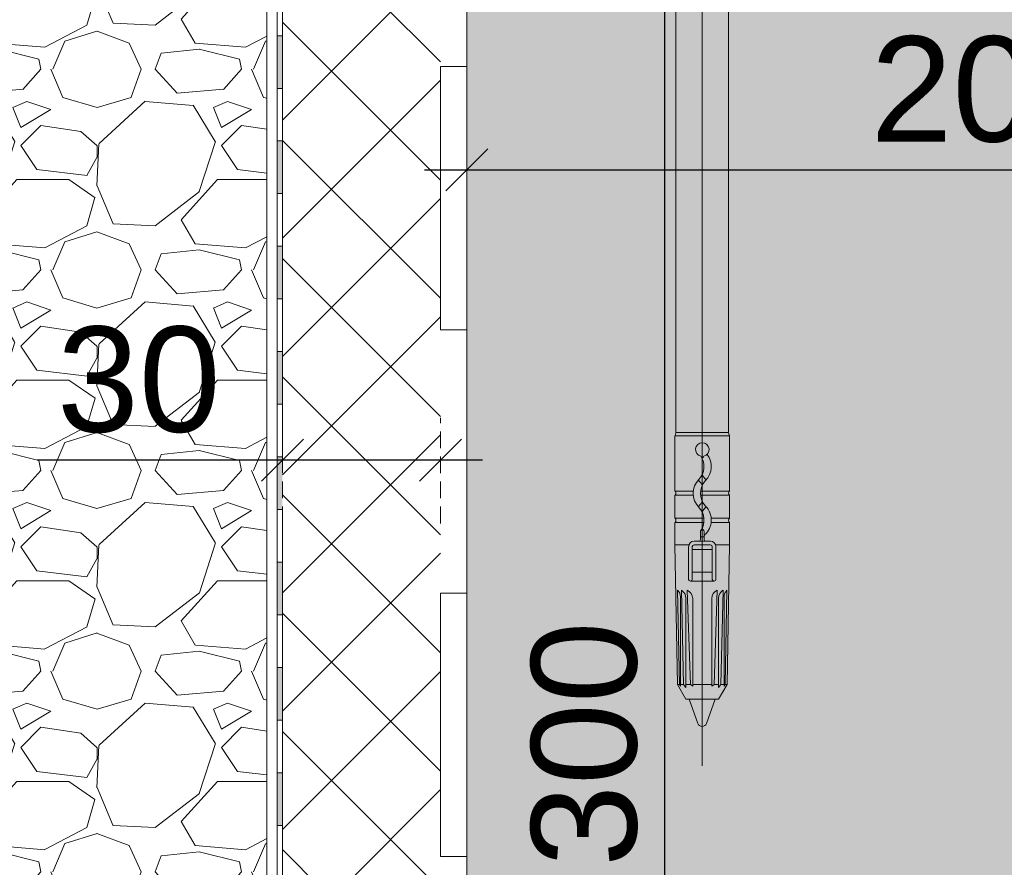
# Model space of a CAD drawing. Header units: millimetres. Extents: x 3652085 to 3778338, y -303702 to -273644.
# Tile 488 of 588: x 3736848 to 3737035, y -280071 to -279910. Entities that reach past the tile are written whole.
import ezdxf

# ---------------------------------------------------------------- set-up
doc = ezdxf.new("R2010")
doc.units = ezdxf.units.MM
doc.header["$PDMODE"] = 34
doc.linetypes.add('HIDDEN2', pattern=[4.7625, 3.175, -1.5875])
for name, color, linetype, lineweight in [('DIM-03    (HAUSART)', 111, 'Continuous', 5), ('FINISH-FLOOR   (HAUSART)', 140, 'Continuous', 5), ('INSULATION (HAUSEART)', 31, 'Continuous', 15), ('SLAB    (HAUSART)_Pen_No__2', 8, 'Continuous', 15), ('WALL DETAIL (HAUSEART)', 31, 'Continuous', 5), ('WALL_GLASS (HAUSART)', 4, 'Continuous', 0)]:
    doc.layers.add(name, color=color, linetype=linetype, lineweight=lineweight)
doc.styles.add('1-10 Eng HA', font='arial.ttf', dxfattribs={"height": 20})
doc.dimstyles.new('1-10 Eng HA', dxfattribs={"dimtxt": 20, "dimasz": 8, "dimexe": 8, "dimexo": 5, "dimgap": 5, "dimtad": 1, "dimdec": 0, "dimlfac": -1, "dimzin": 0, "dimdsep": 46, "dimtxsty": '1-10 Eng HA', "dimblk": 'OBLIQUE', "dimcen": 0.09, "dimdle": 8, "dimclrd": 256, "dimclre": 256, "dimclrt": 256, "dimadec": 0, "dimazin": 0, "dimtfac": 1, "dimtdec": 0, "dimtofl": 0, "dimtmove": 0, "dimatfit": 3, "dimldrblk": 'OBLIQUE', "dimfxl": 1, "dimtolj": 1, "dimtzin": 0, "dimlwe": 0, "dimarcsym": 0})

# ---------------------------------------------------------------- blocks, each defined once
blk = doc.blocks.new('Vitraj_profile_18')
at = {"color": 0, "linetype": 'ByBlock', "lineweight": -2, "ltscale": 0.1}
blk.add_line((21.47, 17.74), (21.47, -154.16), dxfattribs=at)
at = {"color": 0, "linetype": 'ByBlock', "lineweight": -2}
for p, q in [((16.47, 6.5), (16.47, -90.77)), ((26.47, 6.5), (26.47, -90.77)), ((26.64, -91.48), (16.29, -91.48)), ((16.29, -91.55), (16.29, -101.95)), ((16.31, -91.41), (16.45, -90.9)), ((16.47, -90.83), (26.47, -90.83)), ((26.64, -91.48), (26.48, -90.9)), ((26.64, -91.48), (26.64, -101.95)), ((16.29, -101.95), (19.77, -101.95)), ((19.76, -102.72), (16.29, -102.72)), ((16.29, -102.72), (16.29, -107.13)), ((26.64, -102.72), (21.14, -102.72)), ((21.15, -101.95), (26.64, -101.95)), ((26.64, -102.72), (26.64, -107.13)), ((16.29, -107.13), (21.8, -107.13)), ((21.78, -107.9), (16.29, -107.9)), ((16.29, -107.9), (16.29, -112.17)), ((26.64, -107.9), (23.17, -107.9)), ((23.18, -107.13), (26.64, -107.13)), ((26.64, -107.9), (26.64, -112.17)), ((21.12, -109.64), (21.12, -111.13)), ((21.81, -109.64), (21.81, -111.13)), ((16.29, -112.17), (18.94, -112.17)), ((16.29, -112.17), (16.76, -138.7)), ((21.47, -111.48), (19.92, -111.48)), ((21.47, -112.17), (19.92, -112.17)), ((21.81, -110.62), (21.12, -110.62)), ((21.47, -111.48), (23.02, -111.48)), ((21.47, -112.17), (23.02, -112.17)), ((23.99, -112.17), (26.64, -112.17)), ((26.64, -112.17), (26.18, -138.7)), ((18.88, -112.51), (18.88, -118.72)), ((19.57, -112.51), (19.57, -118.72)), ((23.36, -113.03), (19.57, -113.03)), ((23.36, -112.51), (23.36, -118.72)), ((24.05, -112.51), (24.05, -118.72)), ((23.36, -117.34), (19.57, -117.34)), ((19.23, -119.06), (23.71, -119.06)), ((16.78, -120.79), (17.12, -138.7)), ((17.93, -138.7), (17.52, -120.79)), ((18.62, -120.79), (19.22, -138.7)), ((24.31, -120.79), (23.72, -138.7)), ((25.01, -138.7), (25.41, -120.79)), ((26.15, -120.79), (25.81, -138.7)), ((17.33, -122.05), (17.33, -139.03)), ((18.36, -122.27), (18.36, -139.25)), ((19.66, -122.37), (19.66, -139.03)), ((23.28, -122.37), (23.28, -139.03)), ((24.57, -122.27), (24.57, -139.25)), ((25.61, -122.05), (25.61, -139.03)), ((17.12, -138.7), (16.76, -138.7)), ((18.36, -141.48), (16.76, -138.7)), ((17.12, -138.7), (17.33, -139.03)), ((17.93, -138.7), (17.33, -138.7)), ((17.93, -138.7), (18.36, -139.25)), ((19.22, -138.7), (18.36, -138.7)), ((19.22, -138.7), (19.66, -139.03)), ((21.47, -138.7), (19.66, -138.7)), ((21.47, -138.7), (23.28, -138.7)), ((23.72, -138.7), (23.28, -139.03)), ((23.72, -138.7), (24.57, -138.7)), ((24.57, -141.48), (26.18, -138.7)), ((25.01, -138.7), (24.57, -139.25)), ((25.01, -138.7), (25.61, -138.7)), ((25.81, -138.7), (25.61, -139.03)), ((25.81, -138.7), (26.18, -138.7)), ((24.57, -141.48), (18.36, -141.48)), ((20.66, -146.08), (18.98, -141.48)), ((23.95, -141.48), (22.28, -146.08))]:
    blk.add_line(p, q, dxfattribs=at)
for centre, radius, start, end in [((21.47, -94.06), 1.29, 283.2025, 256.7975), ((18.36, -97.32), 3.45, 315.5847, 35.4766), ((24.57, -97.32), 3.45, 144.5234, 154.1581), ((19.4, -97.32), 3.79, 315.5847, 38.1749), ((24.57, -97.32), 3.45, 205.8419, 224.8768), ((23.54, -102.39), 3.79, 135.5847, 224.4002), ((23.54, -97.32), 3.79, 221.9162, 224.4686), ((18.36, -102.39), 3.45, 25.8419, 44.3567), ((24.57, -102.39), 3.45, 135.5847, 224.4153), ((19.4, -102.39), 3.79, 41.9162, 43.9957), ((15.95, -102.34), 0.517, 311.8103, 48.1897), ((26.98, -102.34), 0.517, 131.8103, 228.1897), ((18.36, -102.39), 3.45, 315.5847, 334.1581), ((23.54, -107.46), 3.79, 135.5847, 138.0838), ((18.36, -107.46), 3.45, 324.9032, 44.432), ((24.57, -107.46), 3.45, 135.5847, 154.1581), ((19.4, -107.46), 3.79, 311.8103, 44.4153), ((19.4, -102.39), 3.79, 315.5847, 318.0838), ((15.95, -107.51), 0.517, 311.8103, 48.1897), ((26.98, -107.51), 0.517, 131.8103, 228.1897), ((21.47, -109.64), 0.345, 144.9032, 180), ((24.57, -107.46), 3.45, 205.8419, 215.0968), ((21.47, -109.64), 0.345, 360, 35.0968), ((22.16, -110.54), 0.345, 131.8103, 180), ((19.92, -112.51), 1.03, 90, 180), ((19.92, -112.51), 0.345, 90, 180), ((20.78, -111.13), 0.345, 270, 0), ((22.16, -111.13), 0.345, 180, 270), ((23.02, -112.51), 1.03, 0, 90), ((23.02, -112.51), 0.345, 0, 90), ((19.23, -118.72), 0.345, 180, 0), ((23.71, -118.72), 0.345, 180, 0), ((15.61, -122.05), 1.72, 0, 46.8774), ((16.64, -122.27), 1.72, 360, 59.1833), ((17.93, -122.37), 1.72, 359.9998, 66.4498), ((25, -122.37), 1.72, 113.5502, 180.0002), ((26.29, -122.27), 1.72, 120.8167, 180), ((27.33, -122.05), 1.72, 133.1226, 180), ((21.47, -145.79), 0.862, 200, 340)]:
    blk.add_arc(centre, radius, start, end, dxfattribs=at)
blk = doc.blocks.new('_Oblique')
at = {"color": 0, "linetype": 'ByBlock', "lineweight": -2}
blk.add_line((-0.5, -0.5), (0.5, 0.5), dxfattribs=at)
blk = doc.blocks.new('*D692')
at = {"layer": 'Defpoints', "color": 0, "lineweight": 0, "transparency": 16777216}
for p in [(3736933.24, -279897.97, 0), (3737133.24, -279897.98, 0), (3737133.24, -279938.91)]:
    blk.add_point(p, dxfattribs=at)
at = {"layer": 'DIM-03    (HAUSART)', "linetype": 'HIDDEN2', "lineweight": 0, "transparency": 16777216}
for p, q in [((3736933.24, -279902.97), (3736933.24, -279946.91)), ((3737133.24, -279902.98), (3737133.24, -279946.91))]:
    blk.add_line(p, q, dxfattribs=at)
at = {"layer": 'DIM-03    (HAUSART)', "lineweight": -2, "transparency": 16777216}
blk.add_line((3736925.24, -279938.91), (3737141.24, -279938.91), dxfattribs=at)
at = {"layer": 'DIM-03    (HAUSART)', "lineweight": -2, "transparency": 16777216, "xscale": 8, "yscale": 8, "zscale": 8, "rotation": 180}
blk.add_blockref('_Oblique', (3736933.24, -279938.91), dxfattribs=at)
at = {"layer": 'DIM-03    (HAUSART)', "lineweight": -2, "transparency": 16777216, "xscale": 8, "yscale": 8, "zscale": 8}
blk.add_blockref('_Oblique', (3737133.24, -279938.91), dxfattribs=at)
at = {"layer": 'DIM-03    (HAUSART)', "lineweight": 0, "transparency": 16777216, "insert": (3737033.24, -279923.7), "char_height": 20, "attachment_point": 5, "style": '1-10 Eng HA'}
blk.add_mtext('\\A1;200', dxfattribs=at)
blk = doc.blocks.new('*D693')
at = {"layer": 'Defpoints', "color": 0, "lineweight": 0, "transparency": 16777216}
for p in [(3736933.24, -279897.97, 0), (3736970.83, -279897.97), (3736933.24, -280197.97, 0)]:
    blk.add_point(p, dxfattribs=at)
at = {"layer": 'DIM-03    (HAUSART)', "lineweight": -2, "transparency": 16777216}
blk.add_line((3736970.83, -280205.97), (3736970.83, -279889.97), dxfattribs=at)
at = {"layer": 'DIM-03    (HAUSART)', "linetype": 'HIDDEN2', "lineweight": 0, "transparency": 16777216}
for p, q in [((3736938.24, -279897.97), (3736978.83, -279897.97)), ((3736938.24, -280197.97), (3736978.83, -280197.97))]:
    blk.add_line(p, q, dxfattribs=at)
at = {"layer": 'DIM-03    (HAUSART)', "lineweight": -2, "transparency": 16777216, "xscale": 8, "yscale": 8, "zscale": 8}
for p, rotation in [((3736970.83, -279897.97), 90), ((3736970.83, -280197.97), 270)]:
    blk.add_blockref('_Oblique', p, dxfattribs=dict(at, rotation=rotation))
at = {"layer": 'DIM-03    (HAUSART)', "lineweight": 0, "transparency": 16777216, "insert": (3736955.61, -280047.97), "char_height": 20, "attachment_point": 5, "rotation": 90, "style": '1-10 Eng HA'}
blk.add_mtext('\\A1;300', dxfattribs=at)
blk = doc.blocks.new('*D696')
at = {"layer": 'Defpoints', "color": 0, "lineweight": 0, "transparency": 16777216}
for p in [(3736898.24, -279994.04), (3736898.24, -280011.06, 0), (3736928.24, -280011.06, 0)]:
    blk.add_point(p, dxfattribs=at)
at = {"layer": 'DIM-03    (HAUSART)', "linetype": 'HIDDEN2', "lineweight": 0, "transparency": 16777216}
for p, q in [((3736898.24, -280006.06), (3736898.24, -279986.04)), ((3736928.24, -280006.06), (3736928.24, -279986.04))]:
    blk.add_line(p, q, dxfattribs=at)
at = {"layer": 'DIM-03    (HAUSART)', "lineweight": -2, "transparency": 16777216}
for p, q in [((3736898.24, -279994.04), (3736851.67, -279994.04)), ((3736936.24, -279994.04), (3736898.24, -279994.04))]:
    blk.add_line(p, q, dxfattribs=at)
at = {"layer": 'DIM-03    (HAUSART)', "lineweight": -2, "transparency": 16777216, "xscale": 8, "yscale": 8, "zscale": 8, "rotation": 180}
blk.add_blockref('_Oblique', (3736898.24, -279994.04), dxfattribs=at)
at = {"layer": 'DIM-03    (HAUSART)', "lineweight": -2, "transparency": 16777216, "xscale": 8, "yscale": 8, "zscale": 8}
blk.add_blockref('_Oblique', (3736928.24, -279994.04), dxfattribs=at)
at = {"layer": 'DIM-03    (HAUSART)', "lineweight": 0, "transparency": 16777216, "insert": (3736870.96, -279978.82), "char_height": 20, "attachment_point": 5, "style": '1-10 Eng HA'}
blk.add_mtext('\\A1;30', dxfattribs=at)

msp = doc.modelspace()

# ---------------------------------------------------------------- hatches: boundary and pattern name
at = {"layer": 'FINISH-FLOOR   (HAUSART)'}
h = msp.add_hatch(dxfattribs=at)
h.set_pattern_fill('GRAVEL', color=31, scale=1.5, style=0)
h.set_pattern_definition([(228.0127875, (232261.7004, -221284.166), (-304.800000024, -342.8999999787), [5.1258216, -507.4572546]), (184.969741, (232258.2714, -221287.9759), (457.1999998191, 38.1000021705), [8.7960708, -870.8107334]), (132.5104471, (232249.5084, -221288.7379), (381.0000001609, -419.0999998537), [6.2022228, -614.0208419]), (267.273689, (232234.6494, -221298.2629), (38.1000000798, 761.999999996), [8.0100678, -792.9965614]), (292.83365418, (232234.2684, -221306.2639), (-190.50000001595, 457.1999999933), [7.8545055, -777.5971162]), (357.273689, (232237.3164, -221313.5029), (-761.999999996, 38.1000000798), [8.0100678, -792.9965614]), (37.69424047, (232245.3174, -221313.8839), (-495.29999997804, -381.0000000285), [10.5929049, -1048.6967297]), (72.25532837, (232253.6994, -221307.4069), (266.7000000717, 838.1999999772), [10.0007928, -990.07884903]), (121.42956562, (232256.7474, -221297.8819), (-304.80000004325, 495.2999999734), [8.037195, -795.6831855]), (175.2363583, (232252.5564, -221291.024), (419.099999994, -38.1000000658), [9.1756992, -449.60905425]), (222.3974378, (232243.4124, -221290.2619), (-457.19999998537, -419.10000001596), [11.8661688, -1174.7515877]), (138.81407483, (232272.3684, -221298.644), (-266.699999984, 228.6000000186), [4.0500681, -400.95848737]), (171.4692344, (232269.3204, -221295.9769), (495.3000000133, -76.1999999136), [7.7052297, -762.81958496]), (225, (232261.7, -221294.834), (-5e-15, -38.1), [5.3881401, -48.49339663]), (203.19859051, (232259.0334, -221290.262), (190.500000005, 76.1999999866), [2.9016198, -287.25933553]), (291.8014095, (232256.3664, -221291.405), (-38.100000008, 114.299999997), [4.1034843, -201.07129485]), (30.96375653, (232257.8904, -221295.215), (114.300000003, 76.199999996), [6.6647949, -215.4944723]), (161.56505118, (232263.605, -221291.786), (76.2, -38.099999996), [4.8193071, -115.66347175]), (16.389540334, (232234.2684, -221291.4049), (381, 114.3), [6.75132, -668.3824001]), (70.34617594, (232240.7454, -221289.5), (-152.400000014, -419.099999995), [5.6639841, -560.73323517]), (293.19859051, (232263.6054, -221284.166), (-76.199999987, 190.500000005), [5.8032015, -284.35775383]), (343.61045967, (232265.8914, -221289.4999), (-381.000000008, 114.2999999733), [6.75132, -668.3824001]), (339.44395478, (232234.2684, -221315.027), (-190.5, 76.2), [6.510528, -319.0160147]), (294.7751406, (232240.3644, -221317.313), (-190.5000002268, 419.099999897), [5.4550818, -540.0539007]), (66.80140949, (232263.9864, -221322.266), (76.199999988, 190.500000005), [5.8032015, -284.35775383]), (17.35402464, (232266.2724, -221316.9319), (-495.2999999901, -152.400000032), [6.3867411, -632.2856397]), (69.44395478, (232245.3174, -221322.266), (-76.2000000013, -190.4999999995), [3.255264, -322.2712787]), (101.30993247, (232261.7004, -221322.266), (-38.1, 152.4), [1.942719, -192.32992447]), (165.96375653, (232261.319, -221320.361), (114.3, -38.1), [7.8545055, -149.23581884]), (186.00900596, (232253.6994, -221318.4559), (380.999999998, 38.1000000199), [7.279005, -720.62047295]), (303.69006753, (232257.89, -221298.644), (-38.100000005, 76.199999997), [5.4948582, -131.8766454]), (353.15722659, (232260.9384, -221303.2159), (647.700000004, -76.1999999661), [9.5933514, -949.74013598]), (60.9453959, (232270.4634, -221304.359), (-152.400000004, -266.6999999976), [3.9226236, -388.34088477]), (90, (232272.37, -221300.93), (-38.1, 38.1), [2.286, -35.814]), (120.25643716, (232252.9374, -221317.313), (152.3999999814, -266.7000000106), [5.2930044, -524.0091116]), (48.0127875, (232250.2704, -221312.741), (304.8000000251, 342.8999999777), [10.2516432, -502.331433]), (0, (232257.13, -221305.12), (38.1, 38.1), [9.906, -28.194]), (325.3048465, (232267.0344, -221305.121), (381.0000001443, -266.6999997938), [6.0241434, -596.38975086]), (254.0546041, (232271.9874, -221308.55), (-38.099999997, -152.400000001), [5.5474362, -271.8247506]), (207.64597536, (232270.4634, -221313.8839), (-723.9000000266, -380.99999994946), [9.0321765, -894.18696634]), (175.42607874, (232262.4624, -221318.0749), (-495.3, 38.1), [9.5554419, -945.98769684])])
h.paths.add_polyline_path([(3736509.71, -280192.97), (3736802.59, -280192.97), (3736802.59, -280187.96), (3736841.88, -280187.96), (3736841.88, -280186.97), (3736851.78, -280186.97), (3736851.78, -280184.97), (3736894.24, -280184.97, 0.414214), (3736895.24, -280183.97), (3736895.24, -279887.91), (3736509.71, -279891.95)])
at = {"layer": 'INSULATION (HAUSEART)'}
h = msp.add_hatch(color=0, dxfattribs=at)
h.set_gradient(color2=(0, 0, 0), one_color=1, name='HEMISPHERICAL')
h.paths.add_polyline_path([(3736898.24, -279923.44), (3736897.24, -279923.44), (3736897.24, -279913.44), (3736898.24, -279913.44)])
h = msp.add_hatch(color=0, dxfattribs=at)
h.set_gradient(color2=(0, 0, 0), one_color=1, name='HEMISPHERICAL')
h.paths.add_polyline_path([(3736898.24, -279943.44), (3736897.24, -279943.44), (3736897.24, -279933.44), (3736898.24, -279933.44)])
h = msp.add_hatch(color=0, dxfattribs=at)
h.set_gradient(color2=(0, 0, 0), one_color=1, name='HEMISPHERICAL')
h.paths.add_polyline_path([(3736898.24, -279963.44), (3736897.24, -279963.44), (3736897.24, -279953.44), (3736898.24, -279953.44)])
h = msp.add_hatch(color=256, dxfattribs=at)
h.set_gradient(color2=(0, 0, 0), one_color=1, name='HEMISPHERICAL')
h.paths.add_polyline_path([(3736898.24, -279983.44), (3736897.24, -279983.44), (3736897.24, -279973.44), (3736898.24, -279973.44)])
h = msp.add_hatch(color=0, dxfattribs=at)
h.set_gradient(color2=(0, 0, 0), one_color=1, name='HEMISPHERICAL')
h.paths.add_polyline_path([(3736898.24, -280003.44), (3736897.24, -280003.44), (3736897.24, -279993.44), (3736898.24, -279993.44)])
h = msp.add_hatch(color=0, dxfattribs=at)
h.set_gradient(color2=(0, 0, 0), one_color=1, name='HEMISPHERICAL')
h.paths.add_polyline_path([(3736898.24, -280023.44), (3736897.24, -280023.44), (3736897.24, -280013.44), (3736898.24, -280013.44)])
h = msp.add_hatch(color=0, dxfattribs=at)
h.set_gradient(color2=(0, 0, 0), one_color=1, name='HEMISPHERICAL')
h.paths.add_polyline_path([(3736898.24, -280043.44), (3736897.24, -280043.44), (3736897.24, -280033.44), (3736898.24, -280033.44)])
h = msp.add_hatch(color=0, dxfattribs=at)
h.set_gradient(color2=(0, 0, 0), one_color=1, name='HEMISPHERICAL')
h.paths.add_polyline_path([(3736898.24, -280063.44), (3736897.24, -280063.44), (3736897.24, -280053.44), (3736898.24, -280053.44)])
at = {"layer": 'SLAB    (HAUSART)_Pen_No__2', "lineweight": 15}
h = msp.add_hatch(dxfattribs=at)
h.set_pattern_fill('AR-CONC', color=256, scale=0.2)
h.set_pattern_definition([(50, (271442.237, -56159.63), (36.4369338, -3.1878171), [3.81, -41.91]), (355, (271442.237, -56159.63), (-7.0486843, 38.21136905), [3.048, -33.52811683]), (100.4514447, (271445.273, -56159.897), (29.38824942, 35.0235504), [3.23800176, -35.61804892]), (46.1842, (271442.237, -56149.47), (54.2158082, -8.4084656), [5.715, -62.865]), (96.6355576, (271446.755, -56150.17), (47.4808268, 49.4852249), [4.8570046, -53.4271216]), (351.1841512, (271442.237, -56149.47), (47.4808268, 49.4852249), [4.5719934, -50.2919464]), (21, (271447.317, -56152.01), (30.32287825, -20.45303964), [3.81, -41.91]), (326, (271447.317, -56152.01), (12.36040567, 36.83759322), [3.048, -33.528]), (71.451445, (271449.843, -56153.716), (42.68328386, 16.38455378), [3.23800176, -35.61798752]), (37.5, (271442.237, -56159.631), (0.61772065, 16.911007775), [0, -33.1216, 0, -34.036, 0, -33.655]), (7.5, (271442.237, -56159.631), (13.3639325, 20.03611496), [0, -19.4056, 0, -32.3596, 0, -12.827]), (327.5, (271430.908, -56159.631), (27.118119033, -1.1457488), [0, -12.7, 0, -39.624, 0, -52.578]), (317.5, (271425.828, -56159.63), (29.62583628, 5.0852982), [0, -16.51, 0, -26.3144, 0, -37.338])])
h.paths.add_polyline_path([(3737385.72, -280197.97), (3736509.71, -280197.97), (3736509.71, -280332), (3737385.72, -280332)])
h.paths.add_polyline_path([(3737133.24, -280197.97), (3737133.24, -279897.97), (3736933.24, -279897.97), (3736933.24, -280197.97)])
at = {"layer": 'WALL DETAIL (HAUSEART)', "linetype": 'Continuous', "lineweight": 0}
h = msp.add_hatch(dxfattribs=at)
h.set_pattern_fill('ANSI37', color=256, scale=5, angle=-90)
h.set_pattern_definition([(315, (90923.542, 1004.689), (11.22532015, 11.22532015), []), (45, (90923.542, 1004.689), (-11.22532015, 11.22532015), [])])
h.paths.add_polyline_path([(3736898.24, -279802.42), (3736898.24, -280187.97), (3736928.24, -280187.97), (3736928.24, -279802.42)])

# ---------------------------------------------------------------- linework, layer by layer
at = {"layer": 'INSULATION (HAUSEART)', "linetype": 'Continuous', "lineweight": 0}
for p, q in [((3736933.24, -279919.31, 7196.83), (3736928.24, -279919.31, 7196.83)), ((3736933.24, -279919.31, 7196.83), (3736928.24, -279919.31, 7196.83)), ((3736933.24, -280019.31, 7196.83), (3736928.24, -280019.31, 7196.83))]:
    msp.add_line(p, q, dxfattribs=at)
at = {"layer": 'INSULATION (HAUSEART)', "color": 0, "elevation": 7196.83}
for points in [[(3736897.24, -279913.44), (3736898.24, -279913.44), (3736898.24, -279903.44), (3736897.24, -279903.44)], [(3736897.24, -279923.44), (3736898.24, -279923.44), (3736898.24, -279913.44), (3736897.24, -279913.44)], [(3736897.24, -279933.44), (3736898.24, -279933.44), (3736898.24, -279923.44), (3736897.24, -279923.44)], [(3736897.24, -279943.44), (3736898.24, -279943.44), (3736898.24, -279933.44), (3736897.24, -279933.44)], [(3736897.24, -279953.44), (3736898.24, -279953.44), (3736898.24, -279943.44), (3736897.24, -279943.44)], [(3736897.24, -279963.44), (3736898.24, -279963.44), (3736898.24, -279953.44), (3736897.24, -279953.44)], [(3736897.24, -279973.44), (3736898.24, -279973.44), (3736898.24, -279963.44), (3736897.24, -279963.44)], [(3736897.24, -279983.44), (3736898.24, -279983.44), (3736898.24, -279973.44), (3736897.24, -279973.44)], [(3736897.24, -279993.44), (3736898.24, -279993.44), (3736898.24, -279983.44), (3736897.24, -279983.44)], [(3736897.24, -280013.44), (3736898.24, -280013.44), (3736898.24, -280003.44), (3736897.24, -280003.44)], [(3736897.24, -280023.44), (3736898.24, -280023.44), (3736898.24, -280013.44), (3736897.24, -280013.44)], [(3736897.24, -280033.44), (3736898.24, -280033.44), (3736898.24, -280023.44), (3736897.24, -280023.44)], [(3736897.24, -280043.44), (3736898.24, -280043.44), (3736898.24, -280033.44), (3736897.24, -280033.44)], [(3736897.24, -280053.44), (3736898.24, -280053.44), (3736898.24, -280043.44), (3736897.24, -280043.44)], [(3736897.24, -280063.44), (3736898.24, -280063.44), (3736898.24, -280053.44), (3736897.24, -280053.44)], [(3736897.24, -280073.44), (3736898.24, -280073.44), (3736898.24, -280063.44), (3736897.24, -280063.44)]]:
    msp.add_lwpolyline(points, close=True, dxfattribs=at)
at = {"layer": 'INSULATION (HAUSEART)', "linetype": 'Continuous', "lineweight": 0, "elevation": 7196.83}
for points in [[(3736928.24, -279969.31), (3736933.24, -279969.31), (3736933.24, -279919.31), (3736928.24, -279919.31)], [(3736928.24, -280069.31), (3736933.24, -280069.31), (3736933.24, -280019.31), (3736928.24, -280019.31)]]:
    msp.add_lwpolyline(points, close=True, dxfattribs=at)
at = {"layer": 'SLAB    (HAUSART)_Pen_No__2', "lineweight": 15, "elevation": 7196.83}
for points in [[(3737385.72, -280197.97), (3737133.24, -280197.97), (3737133.24, -279897.97), (3736933.24, -279897.97), (3736933.24, -280197.97), (3736509.71, -280197.97), (3736509.71, -280332), (3737385.72, -280332), (3737385.72, -280197.97)], [(3737133.24, -280197.97), (3737133.24, -279897.97), (3736933.24, -279897.97), (3736933.24, -280197.97), (3737133.24, -280197.97)]]:
    msp.add_lwpolyline(points, close=True, dxfattribs=at)
at = {"layer": 'WALL_GLASS (HAUSART)', "color": 0, "elevation": 7196.83}
for points in [[(3736851.78, -280184.97), (3736894.24, -280184.97, 0.414214), (3736895.24, -280183.97), (3736895.24, -279770.42)], [(3736897.24, -279770.42), (3736897.24, -280183.97, -0.414223), (3736894.24, -280186.97), (3736851.88, -280186.97)]]:
    msp.add_lwpolyline(points, format="xyb", dxfattribs=at)

# ---------------------------------------------------------------- block references
at = {"layer": 'WALL_GLASS (HAUSART)', "lineweight": 0}
msp.add_blockref('Vitraj_profile_18', (3736956.49, -279897.97, 7196.83), dxfattribs=at)

# ---------------------------------------------------------------- dimensions: what is measured, and where the dimension line sits
at = {"layer": 'DIM-03    (HAUSART)', "lineweight": 0}
dim = msp.add_linear_dim(base=(3736970.83, -279897.97, 7196.83), p1=(3736933.24, -280197.97, 7196.83), p2=(3736933.24, -279897.97, 7196.83), angle=90, dimstyle='1-10 Eng HA', dxfattribs=at)
dim.commit()
dim.dimension.update_dxf_attribs({"geometry": '*D693', "text_midpoint": (3736955.61, -280047.97, 7196.83)})
for base, p1, p2, picture, middle in [((3737133.24, -279938.91, 7196.83), (3736933.24, -279897.97, 7196.83), (3737133.24, -279897.98, 7196.83), '*D692', (3737033.24, -279923.7, 7196.83)), ((3736898.24, -279994.04, 7196.83), (3736928.24, -280011.06, 7196.83), (3736898.24, -280011.06, 7196.83), '*D696', (3736870.96, -279978.82, 7196.83))]:
    dim = msp.add_linear_dim(base=base, p1=p1, p2=p2, dimstyle='1-10 Eng HA', dxfattribs=at)
    dim.commit()
    dim.dimension.update_dxf_attribs({"geometry": picture, "text_midpoint": middle})

doc.saveas('drawing.dxf')
